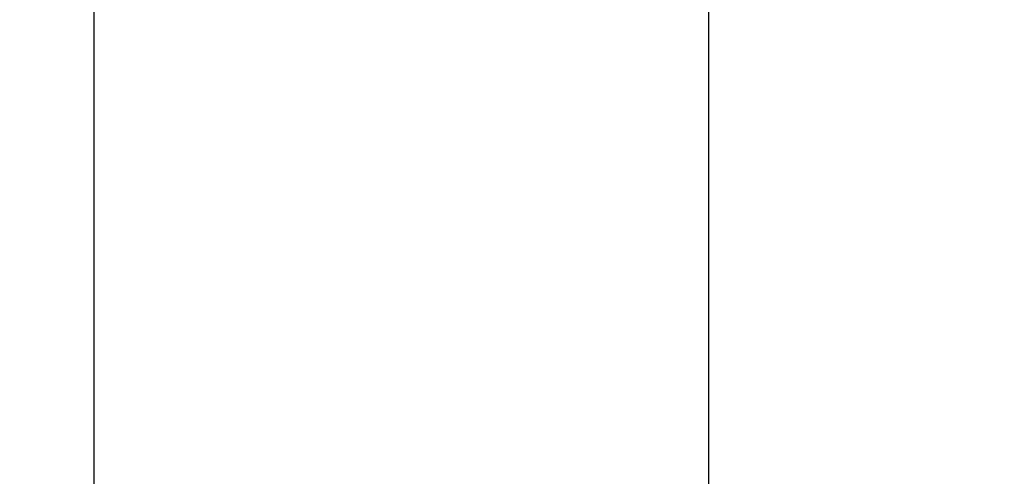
# Model space of a CAD drawing. Header units: millimetres. Extents: x 59331 to 112314, y -16110 to 34390.
# Tile 49 of 656: x 66364.56 to 66367.76, y -2156.21 to -2154.73. Entities that reach past the tile are written whole.
import ezdxf

# ---------------------------------------------------------------- set-up
doc = ezdxf.new("R2010")
doc.units = ezdxf.units.MM
doc.set_wipeout_variables(frame=1)
doc.layers.add('_HSA_WIDOKOWE', color=1, linetype='Continuous')
doc.layers.add('_HSA_WIDOKOWE_CIENKIE', color=8, linetype='Continuous')

# ---------------------------------------------------------------- blocks, each defined once
blk = doc.blocks.new('A$Ce845d793')
at = {"transparency": 33554687}
h = blk.add_hatch(dxfattribs=at)
h.set_pattern_fill('ANSI31', color=256, scale=9, angle=45)
h.set_pattern_definition([(90, (-65927.325, 19154.596), (-28.575, 0), [])])
h.paths.add_polyline_path([(11, -3), (4802, -3), (4802, -128), (11, -128)])
blk = doc.blocks.new('*U345')
blk.add_wipeout([(0, 8.5), (0, 0), (10234, 0), (10234, 8.5)])
blk.add_wipeout([(5859.4746, -1), (5861.4746, -1), (5861.4746, 8.5), (5859.4746, 8.5)])
blk.add_lwpolyline([(5859.4746, -1), (5861.4746, -1), (5861.4746, 8.5), (5859.4746, 8.5)], close=True)

msp = doc.modelspace()

# ---------------------------------------------------------------- block references
at = {"layer": '_HSA_WIDOKOWE_CIENKIE'}
msp.add_blockref('A$Ce845d793', (65934.3255, -2031.6855), dxfattribs=at)

# ---------------------------------------------------------------- next in the draw order: block references
at = {"layer": '_HSA_WIDOKOWE'}
msp.add_blockref('*U345', (60505.3255, -2161.309), dxfattribs=at)

doc.saveas('drawing.dxf')
